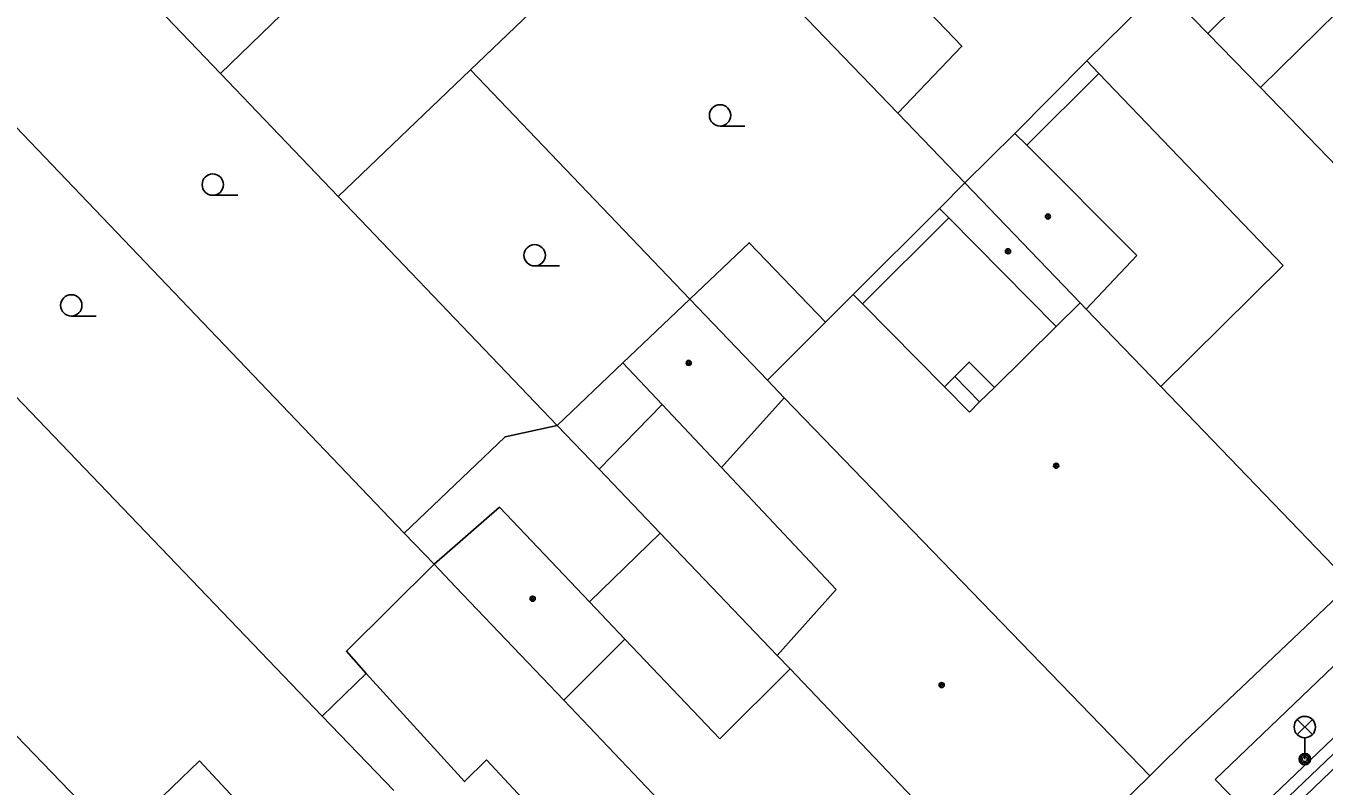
# Model space of a CAD drawing. Extents: x -596229 to -595156, y -1161237 to -1159376.
# Drawn here: x -596050.4 to -596004.82, y -1160609.83 to -1160583.14 of the extents above; entities that cross this region are included whole.
import ezdxf

# ---------------------------------------------------------------- set-up
doc = ezdxf.new("R2010")
doc.units = 0
for name, color, linetype in [('DOP - kresba z DSPS bez souradnic', 7, 'Continuous'), ('DOP - rozhrani ploch obecne', 7, 'Continuous'), ('Level 33', 7, 'Continuous'), ('Level 36', 7, 'Continuous'), ('Level 39', 7, 'Continuous'), ('TM - budovy zdene_ betonove - VP', 7, 'Continuous'), ('TM - chodniky - VP', 7, 'Continuous'), ('TM - komunikace - VP', 7, 'Continuous'), ('TM - letecke snimky - pomocna linie', 7, 'Continuous'), ('TM - rozhrani mezi zpev. plochami mezi sebou - VP', 7, 'Continuous'), ('TM - rozhrani ploch obecne - VP', 7, 'Continuous'), ('TM - vstup do budovy - zdene_ betonove', 7, 'Continuous')]:
    doc.layers.add(name, color=color, linetype=linetype)

msp = doc.modelspace()

# ---------------------------------------------------------------- linework, layer by layer
at = {"layer": 'DOP - kresba z DSPS bez souradnic'}
for points in [[(-596012.73, -1160584.81), (-596015.26, -1160587.33)], [(-596018, -1160589.88), (-596021.03, -1160592.9)]]:
    msp.add_lwpolyline(points, dxfattribs=at)
at = {"layer": 'DOP - rozhrani ploch obecne'}
for points in [[(-596024.96, -1160566.8), (-596043.57, -1160584.81)], [(-596027.75, -1160577.94), (-596034.79, -1160584.68)], [(-596019.79, -1160586.2), (-596027.75, -1160577.94)], [(-596057.58, -1160579.54), (-596037.12, -1160600.95)], [(-596043.57, -1160584.81), (-596048.19, -1160579.98)], [(-596062.37, -1160584.05), (-596040, -1160607.37)], [(-596034.79, -1160584.68), (-596039.44, -1160589.13)], [(-596034.79, -1160584.68), (-596027.09, -1160592.73)], [(-596013.15, -1160584.37), (-596015.68, -1160586.91)], [(-596039.44, -1160589.13), (-596043.57, -1160584.81)], [(-596017.44, -1160588.65), (-596019.79, -1160586.2)], [(-596031.75, -1160597.17), (-596039.44, -1160589.13)], [(-596018.33, -1160589.55), (-596021.36, -1160592.57)], [(-596028.06, -1160596.43), (-596030.28, -1160598.7)], [(-596030.28, -1160598.7), (-596031.75, -1160597.17)], [(-596028.13, -1160600.95), (-596030.28, -1160598.7)], [(-596037.12, -1160600.95), (-596036.07, -1160602.04)], [(-596028.13, -1160600.95), (-596030.62, -1160603.36)], [(-596024.02, -1160605.24), (-596028.13, -1160600.95)], [(-596038.45, -1160605.87), (-596040, -1160607.37)], [(-596040, -1160607.37), (-596037.49, -1160609.98)], [(-596047.63, -1160611.28), (-596051.05, -1160607.74)], [(-596044.31, -1160608.94), (-596047.2, -1160611.73)], [(-596040.58, -1160612.94), (-596044.31, -1160608.94)]]:
    msp.add_lwpolyline(points, dxfattribs=at)
at = {"layer": 'Level 33'}
for p, q in [((-596005.765, -1160608.02), (-596005.235, -1160607.49)), ((-596005.765, -1160607.49), (-596005.235, -1160608.02)), ((-596005.5, -1160608.13), (-596005.5, -1160608.88))]:
    msp.add_line(p, q, dxfattribs=at)
for centre, radius in [((-596005.5, -1160607.755), 0.375), ((-596005.5, -1160608.88), 0.2), ((-596005.5, -1160608.88), 0.145), ((-596005.5, -1160608.88), 0.0876)]:
    msp.add_circle(centre, radius, dxfattribs=at)
at = {"layer": 'Level 36'}
for p, q in [((-596026.03, -1160586.655), (-596025.155, -1160586.655)), ((-596043.84, -1160589.085), (-596042.965, -1160589.085)), ((-596032.54, -1160591.565), (-596031.665, -1160591.565)), ((-596048.81, -1160593.325), (-596047.935, -1160593.325))]:
    msp.add_line(p, q, dxfattribs=at)
for centre in [(-596026.03, -1160586.28), (-596043.84, -1160588.71), (-596032.54, -1160591.19), (-596048.81, -1160592.95)]:
    msp.add_circle(centre, 0.375, dxfattribs=at)
at = {"layer": 'Level 39'}
for centre, radius in [((-596014.52, -1160589.83), 0.09), ((-596014.52, -1160589.83), 0.0398), ((-596015.92, -1160591.05), 0.09), ((-596015.92, -1160591.05), 0.0398), ((-596027.13, -1160594.97), 0.09), ((-596027.13, -1160594.97), 0.0398), ((-596014.23, -1160598.58), 0.09), ((-596014.23, -1160598.58), 0.0398), ((-596032.61, -1160603.25), 0.09), ((-596032.61, -1160603.25), 0.0398), ((-596018.25, -1160606.28), 0.09), ((-596018.25, -1160606.28), 0.0398)]:
    msp.add_circle(centre, radius, dxfattribs=at)
at = {"layer": 'TM - budovy zdene_ betonove - VP'}
for points in [[(-596004.9, -1160579.44), (-596008.91, -1160583.4)], [(-596003.03, -1160581.33), (-596007.06, -1160585.3)], [(-596013.15, -1160584.37), (-596010.51, -1160581.75)], [(-596008.91, -1160583.4), (-596010.51, -1160581.75)], [(-596007.06, -1160585.3), (-596008.91, -1160583.4)], [(-596012.73, -1160584.81), (-596013.15, -1160584.37)], [(-596006.26, -1160591.55), (-596012.73, -1160584.81)], [(-596004.36, -1160588.08), (-596007.06, -1160585.3)], [(-596017.44, -1160588.65), (-596015.68, -1160586.91)], [(-596015.68, -1160586.91), (-596015.26, -1160587.33)], [(-596015.26, -1160587.33), (-596011.4, -1160591.2)], [(-596018.33, -1160589.55), (-596017.44, -1160588.65)], [(-596013.39, -1160592.86), (-596017.44, -1160588.65)], [(-596018, -1160589.88), (-596018.33, -1160589.55)], [(-596014.23, -1160593.69), (-596018, -1160589.88)], [(-596011.4, -1160591.2), (-596013.18, -1160593.08)], [(-596010.56, -1160595.8), (-596006.26, -1160591.55)], [(-596027.09, -1160592.73), (-596024.37, -1160595.57)], [(-596022.33, -1160593.54), (-596021.36, -1160592.57)], [(-596021.36, -1160592.57), (-596021.03, -1160592.9)], [(-596013.39, -1160592.86), (-596014.23, -1160593.69)], [(-596013.18, -1160593.08), (-596013.39, -1160592.86)], [(-596021.03, -1160592.9), (-596018.15, -1160595.81)], [(-596010.56, -1160595.8), (-596013.18, -1160593.08)], [(-596024.37, -1160595.57), (-596022.33, -1160593.54)], [(-596016.4, -1160595.83), (-596014.23, -1160593.69)], [(-596028.06, -1160596.43), (-596029.44, -1160594.97)], [(-596024.37, -1160595.57), (-596023.78, -1160596.19)], [(-596018.15, -1160595.81), (-596017.27, -1160596.7)], [(-596016.92, -1160596.34), (-596016.4, -1160595.83)], [(-596003.89, -1160602.73), (-596010.56, -1160595.8)], [(-596025.98, -1160598.64), (-596028.06, -1160596.43)], [(-596023.78, -1160596.19), (-596025.98, -1160598.64)], [(-596010.94, -1160609.47), (-596023.78, -1160596.19)], [(-596017.27, -1160596.7), (-596016.92, -1160596.34)], [(-596021.95, -1160602.93), (-596025.98, -1160598.64)], [(-596036.07, -1160602.04), (-596033.77, -1160600.04)], [(-596033.77, -1160600.04), (-596030.62, -1160603.36)], [(-596035.32, -1160602.83), (-596036.07, -1160602.04)], [(-596031.52, -1160606.81), (-596035.32, -1160602.83)], [(-596003.89, -1160602.73), (-596009.75, -1160608.29)], [(-596030.62, -1160603.36), (-596029.37, -1160604.67)], [(-596024.02, -1160605.24), (-596021.95, -1160602.93)], [(-596029.37, -1160604.67), (-596031.52, -1160606.81)], [(-596029.37, -1160604.67), (-596026.04, -1160608.17)], [(-596023.57, -1160605.71), (-596024.02, -1160605.24)], [(-596026.04, -1160608.17), (-596023.57, -1160605.71)], [(-596015.63, -1160614.06), (-596023.57, -1160605.71)], [(-596031.52, -1160606.81), (-596020.4, -1160618.51)], [(-596031.42, -1160611.92), (-596034.23, -1160608.9)], [(-596010.94, -1160609.47), (-596010.62, -1160609.15)], [(-596014.49, -1160612.94), (-596010.94, -1160609.47)]]:
    msp.add_lwpolyline(points, dxfattribs=at)
at = {"layer": 'TM - chodniky - VP'}
for points in [[(-596008.65, -1160609.59), (-595995.65, -1160597.14)], [(-596007.38, -1160610.89), (-595994.37, -1160598.47)], [(-596007.38, -1160610.89), (-596008.65, -1160609.59)]]:
    msp.add_lwpolyline(points, dxfattribs=at)
at = {"layer": 'TM - komunikace - VP'}
msp.add_lwpolyline([(-595994.11, -1160598.74), (-595994.52, -1160599.15), (-595995.48, -1160600.07), (-595995.94, -1160600.51), (-596000.39, -1160604.77), (-596007.09, -1160611.18)], dxfattribs=at)
at = {"layer": 'TM - letecke snimky - pomocna linie'}
for points in [[(-596025.38, -1160575.67), (-596017.54, -1160583.85), (-596019.79, -1160586.2)], [(-596027.09, -1160592.73), (-596025.01, -1160590.75), (-596022.33, -1160593.54)], [(-596027.09, -1160592.73), (-596029.44, -1160594.97)], [(-596029.44, -1160594.97), (-596031.75, -1160597.17)], [(-596031.75, -1160597.17), (-596033.58, -1160597.56), (-596037.12, -1160600.95)], [(-596036.07, -1160602.04), (-596039.15, -1160605.09), (-596038.45, -1160605.87)], [(-596038.45, -1160605.87), (-596035, -1160609.67), (-596034.23, -1160608.9)]]:
    msp.add_lwpolyline(points, dxfattribs=at)
at = {"layer": 'TM - rozhrani mezi zpev. plochami mezi sebou - VP'}
msp.add_lwpolyline([(-595993.71, -1160598.9), (-596000.15, -1160605.06), (-596008.14, -1160612.73), (-596014.69, -1160618.96), (-596028.33, -1160632.06), (-596042.1, -1160645.23), (-596054.28, -1160656.88), (-596054.86, -1160657.4)], dxfattribs=at)
at = {"layer": 'TM - rozhrani ploch obecne - VP'}
for points in [[(-596017.79, -1160595.45), (-596017.28, -1160594.94), (-596016.4, -1160595.83)], [(-596017.79, -1160595.45), (-596018.15, -1160595.81)], [(-596017.79, -1160595.45), (-596016.92, -1160596.34)]]:
    msp.add_lwpolyline(points, dxfattribs=at)
at = {"layer": 'TM - vstup do budovy - zdene_ betonove'}
msp.add_lwpolyline([(-596010.62, -1160609.15), (-596009.75, -1160608.29)], dxfattribs=at)

doc.saveas('drawing.dxf')
